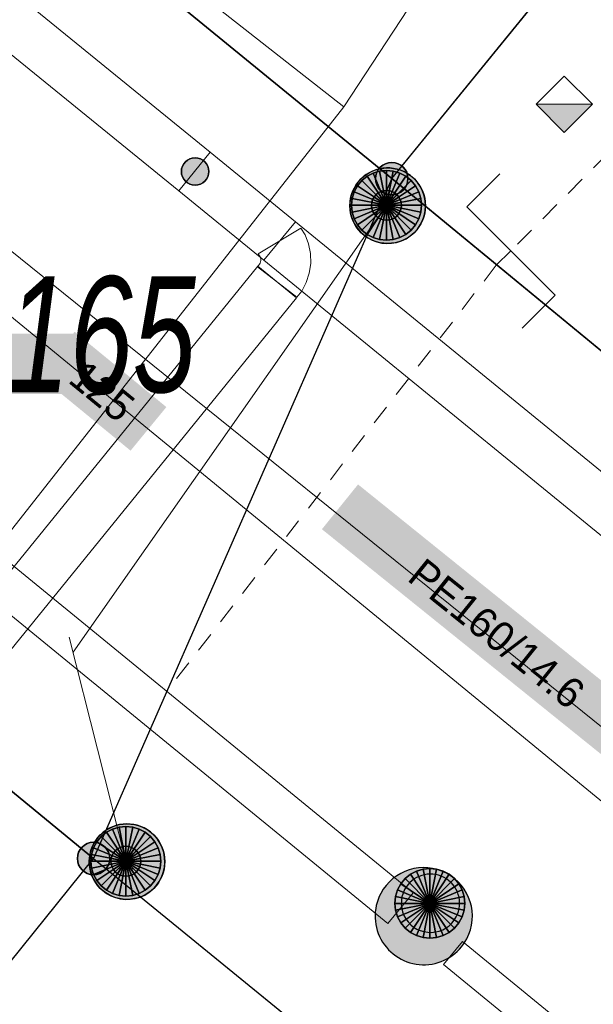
# Model space of a CAD drawing. Header units: metres. Extents: x 2695560 to 2696939, y 1260491 to 1262050.
# Tile 406 of 656: x 2696002.7 to 2696008.45, y 1260890.81 to 1260900.68. Entities that reach past the tile are written whole.
import ezdxf

# ---------------------------------------------------------------- set-up
doc = ezdxf.new("R2010")
doc.units = ezdxf.units.M
doc.linetypes.add('AUSGEZOGEN', pattern=[0])
doc.linetypes.add('VERDECKT2_S2', pattern=[0.36, 0.2, -0.16])
for name, color, linetype in [('XR$1$AV_Grenzpunkte', 7, 'AUSGEZOGEN'), ('XR$1$AV_Lagefixpunkt-Nr.', 7, 'AUSGEZOGEN'), ('XR$1$AV_Linien (BB)', 7, 'AUSGEZOGEN'), ('XR$1$AW_LK_Schachtdeckel', 24, 'AUSGEZOGEN'), ('XR$1$AW_LK_Zwischenpunkt', 24, 'AUSGEZOGEN'), ('XR$1$EW_LK_Knoten', 1, 'AUSGEZOGEN'), ('XR$1$Liegenschaftsgrenzen', 7, 'AUSGEZOGEN'), ('XR$1$PFAV', 255, 'AUSGEZOGEN'), ('XR$1$PFAW', 255, 'AUSGEZOGEN'), ('XR$1$RAEW', 8, 'AUSGEZOGEN')]:
    doc.layers.add(name, color=color, linetype=linetype)
for name, color, linetype, lineweight in [('XR$2$ABW-Linie-R-genau', 4, 'AUSGEZOGEN', 18), ('XR$2$ABW-Linie-R-ungenau', 4, 'VERDECKT2_S2', 18), ('XR$2$ABW-LinieFlaeche-R-genau', 4, 'AUSGEZOGEN', 18), ('XR$2$ABW-Punkt', 6, 'AUSGEZOGEN', 18), ('XR$2$ELE-LinieFlaeche-genau', 1, 'AUSGEZOGEN', 18), ('XR$2$GAS-Linie-genau', 12, 'AUSGEZOGEN', 18), ('XR$2$KOM-Linie-U-genau', 91, 'AUSGEZOGEN', 18), ('XR$2$WAS-Linie-genau', 5, 'AUSGEZOGEN', 18), ('XR$2$WEI-Text', 59, 'AUSGEZOGEN', 18)]:
    doc.layers.add(name, color=color, linetype=linetype, lineweight=lineweight)
doc.styles.add('ARIAL', font='arial.ttf')
doc.styles.add('TXT', font='txt')

# ---------------------------------------------------------------- blocks, each defined once
blk = doc.blocks.new('BAV15')
at = {"layer": 'XR$1$PFAV', "transparency": 33554687}
blk.add_hatch(color=7, dxfattribs=at).paths.add_polyline_path([(0.5, 0), (0.49, 0.101), (0.459, 0.197), (0.41, 0.286), (0.344, 0.362), (0.264, 0.424), (0.174, 0.469), (0.076, 0.494), (-0.025, 0.499), (-0.125, 0.484), (-0.22, 0.449), (-0.306, 0.395), (-0.379, 0.326), (-0.437, 0.243), (-0.477, 0.15), (-0.497, 0.051), (-0.497, -0.051), (-0.477, -0.15), (-0.437, -0.243), (-0.379, -0.326), (-0.306, -0.395), (-0.22, -0.449), (-0.125, -0.484), (-0.025, -0.499), (0.076, -0.494), (0.174, -0.469), (0.264, -0.424), (0.344, -0.362), (0.41, -0.286), (0.459, -0.197), (0.49, -0.101)])
at = {"color": 7, "transparency": 33554687}
for start, end in [(90, 270), (270, 90)]:
    blk.add_arc((0, 0), 0.5, start, end, dxfattribs=at)
at = {"layer": 'XR$1$PFAV', "transparency": 33554687}
blk.add_circle((0, 0), 0.5, dxfattribs=at)
blk = doc.blocks.new('BAW2093')
at = {"transparency": 33554687}
blk.add_lwpolyline([(-0.375, -0.5), (0, -0.5), (0, 0.5), (0.375, 0.5)], dxfattribs=at)
blk = doc.blocks.new('BAW2085')
at = {"layer": 'XR$1$PFAW', "transparency": 33554687}
h = blk.add_hatch(color=7, dxfattribs=at)
h.paths.add_polyline_path([(0.15, 0.501), (0.099, 0.498), (0.049, 0.491), (0, 0.478), (-0.047, 0.46), (-0.093, 0.438), (-0.136, 0.411), (-0.176, 0.38), (-0.212, 0.345), (-0.245, 0.307), (-0.274, 0.265), (-0.299, 0.221), (-0.319, 0.174), (-0.334, 0.126), (-0.344, 0.076), (-0.349, 0.026), (-0.349, -0.025), (-0.344, -0.075), (-0.334, -0.125), (-0.319, -0.173), (-0.299, -0.219), (-0.274, -0.264), (-0.245, -0.305), (-0.212, -0.344), (-0.176, -0.379), (-0.136, -0.41), (-0.093, -0.436), (-0.047, -0.459), (0, -0.476), (0.049, -0.489), (0.099, -0.497), (0.15, -0.499), (0.201, -0.497), (0.251, -0.489), (0.3, -0.476), (0.347, -0.459), (0.393, -0.436), (0.436, -0.41), (0.476, -0.379), (0.512, -0.344), (0.545, -0.305), (0.574, -0.264), (0.599, -0.219), (0.619, -0.173), (0.634, -0.125), (0.644, -0.075), (0.649, -0.025), (0.649, 0.026), (0.644, 0.076), (0.634, 0.126), (0.619, 0.174), (0.599, 0.221), (0.574, 0.265), (0.545, 0.307), (0.512, 0.345), (0.476, 0.38), (0.436, 0.411), (0.393, 0.438), (0.347, 0.46), (0.3, 0.478), (0.251, 0.491), (0.201, 0.498)])
h.paths.add_polyline_path([(0.03, -0.298), (0, -0.3), (-0.03, -0.298), (-0.06, -0.294), (-0.09, -0.286), (-0.118, -0.276), (-0.146, -0.262), (-0.171, -0.246), (-0.195, -0.228), (-0.217, -0.207), (-0.237, -0.184), (-0.255, -0.159), (-0.269, -0.132), (-0.281, -0.104), (-0.29, -0.075), (-0.297, -0.045), (-0.3, -0.015), (-0.3, 0.015), (-0.297, 0.045), (-0.29, 0.075), (-0.281, 0.104), (-0.269, 0.132), (-0.255, 0.159), (-0.237, 0.184), (-0.217, 0.207), (-0.195, 0.228), (-0.171, 0.246), (-0.146, 0.262), (-0.118, 0.276), (-0.09, 0.286), (-0.06, 0.294), (-0.03, 0.298), (0, 0.3), (0.03, 0.298), (0.06, 0.294), (0.09, 0.286), (0.118, 0.276), (0.146, 0.262), (0.171, 0.246), (0.195, 0.228), (0.217, 0.207), (0.237, 0.184), (0.255, 0.159), (0.269, 0.132), (0.281, 0.104), (0.29, 0.075), (0.297, 0.045), (0.3, 0.015), (0.3, -0.015), (0.297, -0.045), (0.29, -0.075), (0.281, -0.104), (0.269, -0.132), (0.255, -0.159), (0.237, -0.184), (0.217, -0.207), (0.195, -0.228), (0.171, -0.246), (0.146, -0.262), (0.118, -0.276), (0.09, -0.286), (0.06, -0.294)], flags=16)
blk.add_hatch(color=7, dxfattribs=at).paths.add_polyline_path([(0, 0.3), (-0.03, 0.298), (-0.06, 0.294), (-0.09, 0.286), (-0.118, 0.276), (-0.146, 0.262), (-0.171, 0.246), (-0.195, 0.228), (-0.217, 0.207), (-0.237, 0.184), (-0.255, 0.159), (-0.269, 0.132), (-0.281, 0.104), (-0.29, 0.075), (-0.297, 0.045), (-0.3, 0.015), (-0.3, -0.015), (-0.297, -0.045), (-0.29, -0.075), (-0.281, -0.104), (-0.269, -0.132), (-0.255, -0.159), (-0.237, -0.184), (-0.217, -0.207), (-0.195, -0.228), (-0.171, -0.246), (-0.146, -0.262), (-0.118, -0.276), (-0.09, -0.286), (-0.06, -0.294), (-0.03, -0.298), (0, -0.3), (0.03, -0.298), (0.06, -0.294), (0.09, -0.286), (0.118, -0.276), (0.146, -0.262), (0.171, -0.246), (0.195, -0.228), (0.217, -0.207), (0.237, -0.184), (0.255, -0.159), (0.269, -0.132), (0.281, -0.104), (0.29, -0.075), (0.297, -0.045), (0.3, -0.015), (0.3, 0.015), (0.297, 0.045), (0.29, 0.075), (0.281, 0.104), (0.269, 0.132), (0.255, 0.159), (0.237, 0.184), (0.217, 0.207), (0.195, 0.228), (0.171, 0.246), (0.146, 0.262), (0.118, 0.276), (0.09, 0.286), (0.06, 0.294), (0.03, 0.298)])
at = {"transparency": 33554687}
for centre, radius, start, end in [((0.15, 0.001), 0.5, 90, 270), ((0.15, 0.001), 0.5, 270, 90), ((0, 0), 0.3, 90, 270), ((0, 0), 0.3, 270, 90)]:
    blk.add_arc(centre, radius, start, end, dxfattribs=at)
blk = doc.blocks.new('BAW2088')
at = {"layer": 'XR$1$PFAW', "transparency": 33554687}
blk.add_hatch(color=253, dxfattribs=at).paths.add_polyline_path([(0.51, 0), (0.5, 0.101), (0.47, 0.197), (0.421, 0.286), (0.355, 0.362), (0.275, 0.424), (0.184, 0.469), (0.086, 0.494), (-0.015, 0.499), (-0.115, 0.484), (-0.21, 0.449), (-0.296, 0.395), (-0.369, 0.326), (-0.427, 0.243), (-0.467, 0.15), (-0.487, 0.051), (-0.487, -0.051), (-0.467, -0.15), (-0.427, -0.243), (-0.369, -0.326), (-0.296, -0.395), (-0.21, -0.449), (-0.115, -0.484), (-0.015, -0.499), (0.086, -0.494), (0.184, -0.469), (0.275, -0.424), (0.355, -0.362), (0.421, -0.286), (0.47, -0.197), (0.5, -0.101)])
at = {"transparency": 33554687}
for start, end in [(91.1948, 268.8052), (268.8052, 91.1948)]:
    blk.add_arc((0.01, 0), 0.5, start, end, dxfattribs=at)
at = {"layer": 'XR$1$PFAW', "transparency": 33554687}
blk.add_circle((0.01, 0), 0.5, dxfattribs=at)
blk = doc.blocks.new('BEW957')
at = {"layer": 'XR$1$RAEW', "transparency": 33554687}
blk.add_hatch(color=1, dxfattribs=at).paths.add_polyline_path([(-0.5, 0), (-0.497, -0.051), (-0.49, -0.101), (-0.477, -0.15), (-0.459, -0.197), (-0.437, -0.243), (-0.41, -0.286), (-0.379, -0.326), (-0.344, -0.362), (-0.306, -0.395), (-0.264, -0.424), (-0.22, -0.449), (-0.174, -0.469), (-0.125, -0.484), (-0.076, -0.494), (-0.025, -0.499), (0.025, -0.499), (0.076, -0.494), (0.125, -0.484), (0.174, -0.469), (0.22, -0.449), (0.264, -0.424), (0.306, -0.395), (0.344, -0.362), (0.379, -0.326), (0.41, -0.286), (0.437, -0.243), (0.459, -0.197), (0.477, -0.15), (0.49, -0.101), (0.497, -0.051), (0.5, 0), (0.497, 0.051), (0.49, 0.101), (0.477, 0.15), (0.459, 0.197), (0.437, 0.243), (0.41, 0.286), (0.379, 0.326), (0.344, 0.362), (0.306, 0.395), (0.264, 0.424), (0.22, 0.449), (0.174, 0.469), (0.125, 0.484), (0.076, 0.494), (0.025, 0.499), (-0.025, 0.499), (-0.076, 0.494), (-0.125, 0.484), (-0.174, 0.469), (-0.22, 0.449), (-0.264, 0.424), (-0.306, 0.395), (-0.344, 0.362), (-0.379, 0.326), (-0.41, 0.286), (-0.437, 0.243), (-0.459, 0.197), (-0.477, 0.15), (-0.49, 0.101), (-0.497, 0.051)])
at = {"color": 1, "transparency": 33554687}
for start, end in [(90, 180), (0, 90), (180, 270), (270, 0)]:
    blk.add_arc((0, 0), 0.5, start, end, dxfattribs=at)
at = {"layer": 'XR$1$RAEW', "color": 1, "transparency": 33554687}
blk.add_circle((0, 0), 0.5, dxfattribs=at)
blk = doc.blocks.new('ABW-KONTROLLSCHACHT')
at = {"layer": 'XR$2$ABW-Punkt', "linetype": 'AUSGEZOGEN', "lineweight": 25, "transparency": 33554687}
for points in [[(-133.9, 323.4, 2500), (0, 0, 2500), (-194.4, 291, 2500)], [(-133.9, 323.4), (0, 0), (-194.4, 291)], [(-133.9, 323.4, 2500), (-133.9, 323.4), (-194.4, 291), (-194.4, 291, 2500)], [(-68.3, 343.3, 2500), (0, 0, 2500), (-133.9, 323.4, 2500)], [(-68.3, 343.3), (0, 0), (-133.9, 323.4)], [(-68.3, 343.3, 2500), (-68.3, 343.3), (-133.9, 323.4), (-133.9, 323.4, 2500)], [(0, 350, 2500), (0, 0, 2500), (-68.3, 343.3, 2500)], [(0, 350), (0, 0), (-68.3, 343.3)], [(0, 350, 2500), (0, 350), (-68.3, 343.3), (-68.3, 343.3, 2500)], [(68.3, 343.3, 2500), (0, 0, 2500), (0, 350, 2500)], [(68.3, 343.3), (0, 0), (0, 350)], [(68.3, 343.3, 2500), (68.3, 343.3), (0, 350), (0, 350, 2500)], [(133.9, 323.4, 2500), (0, 0, 2500), (68.3, 343.3, 2500)], [(133.9, 323.4), (0, 0), (68.3, 343.3)], [(194.4, 291, 2500), (0, 0, 2500), (133.9, 323.4, 2500)], [(194.4, 291), (0, 0), (133.9, 323.4)], [(133.9, 323.4, 2500), (133.9, 323.4), (68.3, 343.3), (68.3, 343.3, 2500)], [(194.4, 291, 2500), (194.4, 291), (133.9, 323.4), (133.9, 323.4, 2500)], [(-247.5, 247.5, 2500), (0, 0, 2500), (-291, 194.4, 2500)], [(-247.5, 247.5), (0, 0), (-291, 194.4)], [(-247.5, 247.5, 2500), (-247.5, 247.5), (-291, 194.4), (-291, 194.4, 2500)], [(-194.4, 291, 2500), (0, 0, 2500), (-247.5, 247.5, 2500)], [(-194.4, 291), (0, 0), (-247.5, 247.5)], [(-194.4, 291, 2500), (-194.4, 291), (-247.5, 247.5), (-247.5, 247.5, 2500)], [(247.5, 247.5, 2500), (0, 0, 2500), (194.4, 291, 2500)], [(247.5, 247.5), (0, 0), (194.4, 291)], [(291, 194.4, 2500), (0, 0, 2500), (247.5, 247.5, 2500)], [(291, 194.4), (0, 0), (247.5, 247.5)], [(247.5, 247.5, 2500), (247.5, 247.5), (194.4, 291), (194.4, 291, 2500)], [(291, 194.4, 2500), (291, 194.4), (247.5, 247.5), (247.5, 247.5, 2500)], [(-323.4, 133.9, 2500), (0, 0, 2500), (-343.3, 68.3, 2500)], [(-323.4, 133.9), (0, 0), (-343.3, 68.3)], [(-323.4, 133.9, 2500), (-323.4, 133.9), (-343.3, 68.3), (-343.3, 68.3, 2500)], [(-291, 194.4, 2500), (0, 0, 2500), (-323.4, 133.9, 2500)], [(-291, 194.4), (0, 0), (-323.4, 133.9)], [(-291, 194.4, 2500), (-291, 194.4), (-323.4, 133.9), (-323.4, 133.9, 2500)], [(323.4, 133.9, 2500), (0, 0, 2500), (291, 194.4, 2500)], [(323.4, 133.9), (0, 0), (291, 194.4)], [(343.3, 68.3, 2500), (0, 0, 2500), (323.4, 133.9, 2500)], [(343.3, 68.3), (0, 0), (323.4, 133.9)], [(323.4, 133.9, 2500), (323.4, 133.9), (291, 194.4), (291, 194.4, 2500)], [(343.3, 68.3, 2500), (343.3, 68.3), (323.4, 133.9), (323.4, 133.9, 2500)], [(-343.3, 68.3, 2500), (0, 0, 2500), (-350, 0, 2500)], [(-343.3, 68.3), (0, 0), (-350, 0)], [(-343.3, 68.3, 2500), (-343.3, 68.3), (-350, 0), (-350, 0, 2500)], [(-350, 0, 2500), (0, 0, 2500), (-343.3, -68.3, 2500)], [(-350, 0), (0, 0), (-343.3, -68.3)], [(-343.3, -68.3, 2500), (0, 0, 2500), (-323.4, -133.9, 2500)], [(-343.3, -68.3), (0, 0), (-323.4, -133.9)], [(-323.4, -133.9, 2500), (0, 0, 2500), (-291, -194.4, 2500)], [(-323.4, -133.9), (0, 0), (-291, -194.4)], [(-291, -194.4, 2500), (0, 0, 2500), (-247.5, -247.5, 2500)], [(-291, -194.4), (0, 0), (-247.5, -247.5)], [(-247.5, -247.5, 2500), (0, 0, 2500), (-194.4, -291, 2500)], [(-247.5, -247.5), (0, 0), (-194.4, -291)], [(-194.4, -291, 2500), (0, 0, 2500), (-133.9, -323.4, 2500)], [(-194.4, -291), (0, 0), (-133.9, -323.4)], [(-133.9, -323.4, 2500), (0, 0, 2500), (-68.3, -343.3, 2500)], [(-133.9, -323.4), (0, 0), (-68.3, -343.3)], [(-68.3, -343.3, 2500), (0, 0, 2500), (0, -350, 2500)], [(-68.3, -343.3), (0, 0), (0, -350)], [(350, 0, 2500), (0, 0, 2500), (343.3, 68.3, 2500)], [(350, 0), (0, 0), (343.3, 68.3)], [(0, -350, 2500), (0, 0, 2500), (68.3, -343.3, 2500)], [(68.3, -343.3, 2500), (0, 0, 2500), (133.9, -323.4, 2500)], [(133.9, -323.4, 2500), (0, 0, 2500), (194.4, -291, 2500)], [(194.4, -291, 2500), (0, 0, 2500), (247.5, -247.5, 2500)], [(247.5, -247.5, 2500), (0, 0, 2500), (291, -194.4, 2500)], [(291, -194.4, 2500), (0, 0, 2500), (323.4, -133.9, 2500)], [(323.4, -133.9, 2500), (0, 0, 2500), (343.3, -68.3, 2500)], [(343.3, -68.3, 2500), (0, 0, 2500), (350, 0, 2500)], [(0, -350), (0, 0), (68.3, -343.3)], [(68.3, -343.3), (0, 0), (133.9, -323.4)], [(133.9, -323.4), (0, 0), (194.4, -291)], [(194.4, -291), (0, 0), (247.5, -247.5)], [(247.5, -247.5), (0, 0), (291, -194.4)], [(291, -194.4), (0, 0), (323.4, -133.9)], [(323.4, -133.9), (0, 0), (343.3, -68.3)], [(343.3, -68.3), (0, 0), (350, 0)], [(350, 0, 2500), (350, 0), (343.3, 68.3), (343.3, 68.3, 2500)], [(-350, 0, 2500), (-350, 0), (-343.3, -68.3), (-343.3, -68.3, 2500)], [(-343.3, -68.3, 2500), (-343.3, -68.3), (-323.4, -133.9), (-323.4, -133.9, 2500)], [(323.4, -133.9, 2500), (323.4, -133.9), (343.3, -68.3), (343.3, -68.3, 2500)], [(343.3, -68.3, 2500), (343.3, -68.3), (350, 0), (350, 0, 2500)], [(-323.4, -133.9, 2500), (-323.4, -133.9), (-291, -194.4), (-291, -194.4, 2500)], [(-291, -194.4, 2500), (-291, -194.4), (-247.5, -247.5), (-247.5, -247.5, 2500)], [(247.5, -247.5, 2500), (247.5, -247.5), (291, -194.4), (291, -194.4, 2500)], [(291, -194.4, 2500), (291, -194.4), (323.4, -133.9), (323.4, -133.9, 2500)], [(-247.5, -247.5, 2500), (-247.5, -247.5), (-194.4, -291), (-194.4, -291, 2500)], [(-194.4, -291, 2500), (-194.4, -291), (-133.9, -323.4), (-133.9, -323.4, 2500)], [(133.9, -323.4, 2500), (133.9, -323.4), (194.4, -291), (194.4, -291, 2500)], [(194.4, -291, 2500), (194.4, -291), (247.5, -247.5), (247.5, -247.5, 2500)], [(-133.9, -323.4, 2500), (-133.9, -323.4), (-68.3, -343.3), (-68.3, -343.3, 2500)], [(-68.3, -343.3, 2500), (-68.3, -343.3), (0, -350), (0, -350, 2500)], [(0, -350, 2500), (0, -350), (68.3, -343.3), (68.3, -343.3, 2500)], [(68.3, -343.3, 2500), (68.3, -343.3), (133.9, -323.4), (133.9, -323.4, 2500)]]:
    blk.add_3dface(points, dxfattribs=at)
blk = doc.blocks.new('ABW-SCHLAMMSAMMLER_RUND')
at = {"layer": 'XR$2$ABW-Punkt', "linetype": 'AUSGEZOGEN', "lineweight": 13, "transparency": 33554687}
for p, q in [((-69.9, 75, 2500), (69.9, 75, 2500)), ((-69.9, -75, 2500), (69.9, -75, 2500))]:
    blk.add_line(p, q, dxfattribs=at)
blk.add_polyline3d([(90, 0, 2500), (0, 0, 2500), (-90, 0, 2500)], dxfattribs=at)
at = {"layer": 'XR$2$ABW-Punkt', "linetype": 'AUSGEZOGEN', "lineweight": 25, "transparency": 33554687}
for points in [[(-106.1, 106.1, 2500), (0, 0, 2500), (-124.7, 83.3, 2500)], [(-106.1, 106.1), (0, 0), (-124.7, 83.3)], [(-106.1, 106.1, 2500), (-106.1, 106.1), (-124.7, 83.3), (-124.7, 83.3, 2500)], [(-83.3, 124.7, 2500), (0, 0, 2500), (-106.1, 106.1, 2500)], [(-83.3, 124.7), (0, 0), (-106.1, 106.1)], [(-83.3, 124.7, 2500), (-83.3, 124.7), (-106.1, 106.1), (-106.1, 106.1, 2500)], [(-57.4, 138.6, 2500), (0, 0, 2500), (-83.3, 124.7, 2500)], [(-57.4, 138.6), (0, 0), (-83.3, 124.7)], [(-57.4, 138.6, 2500), (-57.4, 138.6), (-83.3, 124.7), (-83.3, 124.7, 2500)], [(-29.3, 147.1, 2500), (0, 0, 2500), (-57.4, 138.6, 2500)], [(-29.3, 147.1), (0, 0), (-57.4, 138.6)], [(-29.3, 147.1, 2500), (-29.3, 147.1), (-57.4, 138.6), (-57.4, 138.6, 2500)], [(0, 150, 2500), (0, 0, 2500), (-29.3, 147.1, 2500)], [(0, 150), (0, 0), (-29.3, 147.1)], [(0, 150, 2500), (0, 150), (-29.3, 147.1), (-29.3, 147.1, 2500)], [(29.3, 147.1, 2500), (0, 0, 2500), (0, 150, 2500)], [(29.3, 147.1), (0, 0), (0, 150)], [(29.3, 147.1, 2500), (29.3, 147.1), (0, 150), (0, 150, 2500)], [(57.4, 138.6, 2500), (0, 0, 2500), (29.3, 147.1, 2500)], [(57.4, 138.6), (0, 0), (29.3, 147.1)], [(83.3, 124.7, 2500), (0, 0, 2500), (57.4, 138.6, 2500)], [(83.3, 124.7), (0, 0), (57.4, 138.6)], [(106.1, 106.1, 2500), (0, 0, 2500), (83.3, 124.7, 2500)], [(106.1, 106.1), (0, 0), (83.3, 124.7)], [(124.7, 83.3, 2500), (0, 0, 2500), (106.1, 106.1, 2500)], [(124.7, 83.3), (0, 0), (106.1, 106.1)], [(57.4, 138.6, 2500), (57.4, 138.6), (29.3, 147.1), (29.3, 147.1, 2500)], [(83.3, 124.7, 2500), (83.3, 124.7), (57.4, 138.6), (57.4, 138.6, 2500)], [(106.1, 106.1, 2500), (106.1, 106.1), (83.3, 124.7), (83.3, 124.7, 2500)], [(124.7, 83.3, 2500), (124.7, 83.3), (106.1, 106.1), (106.1, 106.1, 2500)], [(-147.1, 29.3, 2500), (0, 0, 2500), (-150, 0, 2500)], [(-147.1, 29.3), (0, 0), (-150, 0)], [(-147.1, 29.3, 2500), (-147.1, 29.3), (-150, 0), (-150, 0, 2500)], [(-150, 0, 2500), (0, 0, 2500), (-147.1, -29.3, 2500)], [(-150, 0), (0, 0), (-147.1, -29.3)], [(-138.6, 57.4, 2500), (0, 0, 2500), (-147.1, 29.3, 2500)], [(-138.6, 57.4), (0, 0), (-147.1, 29.3)], [(-138.6, 57.4, 2500), (-138.6, 57.4), (-147.1, 29.3), (-147.1, 29.3, 2500)], [(-147.1, -29.3, 2500), (0, 0, 2500), (-138.6, -57.4, 2500)], [(-147.1, -29.3), (0, 0), (-138.6, -57.4)], [(-124.7, 83.3, 2500), (0, 0, 2500), (-138.6, 57.4, 2500)], [(-124.7, 83.3), (0, 0), (-138.6, 57.4)], [(-124.7, 83.3, 2500), (-124.7, 83.3), (-138.6, 57.4), (-138.6, 57.4, 2500)], [(-138.6, -57.4, 2500), (0, 0, 2500), (-124.7, -83.3, 2500)], [(-138.6, -57.4), (0, 0), (-124.7, -83.3)], [(-124.7, -83.3, 2500), (0, 0, 2500), (-106.1, -106.1, 2500)], [(-124.7, -83.3), (0, 0), (-106.1, -106.1)], [(-106.1, -106.1, 2500), (0, 0, 2500), (-83.3, -124.7, 2500)], [(-106.1, -106.1), (0, 0), (-83.3, -124.7)], [(-83.3, -124.7, 2500), (0, 0, 2500), (-57.4, -138.6, 2500)], [(-83.3, -124.7), (0, 0), (-57.4, -138.6)], [(-57.4, -138.6, 2500), (0, 0, 2500), (-29.3, -147.1, 2500)], [(-57.4, -138.6), (0, 0), (-29.3, -147.1)], [(-29.3, -147.1, 2500), (0, 0, 2500), (0, -150, 2500)], [(-29.3, -147.1), (0, 0), (0, -150)], [(138.6, 57.4, 2500), (0, 0, 2500), (124.7, 83.3, 2500)], [(138.6, 57.4), (0, 0), (124.7, 83.3)], [(147.1, 29.3, 2500), (0, 0, 2500), (138.6, 57.4, 2500)], [(147.1, 29.3), (0, 0), (138.6, 57.4)], [(150, 0, 2500), (0, 0, 2500), (147.1, 29.3, 2500)], [(150, 0), (0, 0), (147.1, 29.3)], [(0, -150, 2500), (0, 0, 2500), (29.3, -147.1, 2500)], [(29.3, -147.1, 2500), (0, 0, 2500), (57.4, -138.6, 2500)], [(57.4, -138.6, 2500), (0, 0, 2500), (83.3, -124.7, 2500)], [(83.3, -124.7, 2500), (0, 0, 2500), (106.1, -106.1, 2500)], [(106.1, -106.1, 2500), (0, 0, 2500), (124.7, -83.3, 2500)], [(124.7, -83.3, 2500), (0, 0, 2500), (138.6, -57.4, 2500)], [(138.6, -57.4, 2500), (0, 0, 2500), (147.1, -29.3, 2500)], [(147.1, -29.3, 2500), (0, 0, 2500), (150, 0, 2500)], [(0, -150), (0, 0), (29.3, -147.1)], [(29.3, -147.1), (0, 0), (57.4, -138.6)], [(57.4, -138.6), (0, 0), (83.3, -124.7)], [(83.3, -124.7), (0, 0), (106.1, -106.1)], [(106.1, -106.1), (0, 0), (124.7, -83.3)], [(124.7, -83.3), (0, 0), (138.6, -57.4)], [(138.6, -57.4), (0, 0), (147.1, -29.3)], [(147.1, -29.3), (0, 0), (150, 0)], [(138.6, 57.4, 2500), (138.6, 57.4), (124.7, 83.3), (124.7, 83.3, 2500)], [(147.1, 29.3, 2500), (147.1, 29.3), (138.6, 57.4), (138.6, 57.4, 2500)], [(150, 0, 2500), (150, 0), (147.1, 29.3), (147.1, 29.3, 2500)], [(-150, 0, 2500), (-150, 0), (-147.1, -29.3), (-147.1, -29.3, 2500)], [(-147.1, -29.3, 2500), (-147.1, -29.3), (-138.6, -57.4), (-138.6, -57.4, 2500)], [(-138.6, -57.4, 2500), (-138.6, -57.4), (-124.7, -83.3), (-124.7, -83.3, 2500)], [(-124.7, -83.3, 2500), (-124.7, -83.3), (-106.1, -106.1), (-106.1, -106.1, 2500)], [(106.1, -106.1, 2500), (106.1, -106.1), (124.7, -83.3), (124.7, -83.3, 2500)], [(124.7, -83.3, 2500), (124.7, -83.3), (138.6, -57.4), (138.6, -57.4, 2500)], [(138.6, -57.4, 2500), (138.6, -57.4), (147.1, -29.3), (147.1, -29.3, 2500)], [(147.1, -29.3, 2500), (147.1, -29.3), (150, 0), (150, 0, 2500)], [(-106.1, -106.1, 2500), (-106.1, -106.1), (-83.3, -124.7), (-83.3, -124.7, 2500)], [(-83.3, -124.7, 2500), (-83.3, -124.7), (-57.4, -138.6), (-57.4, -138.6, 2500)], [(-57.4, -138.6, 2500), (-57.4, -138.6), (-29.3, -147.1), (-29.3, -147.1, 2500)], [(-29.3, -147.1, 2500), (-29.3, -147.1), (0, -150), (0, -150, 2500)], [(0, -150, 2500), (0, -150), (29.3, -147.1), (29.3, -147.1, 2500)], [(29.3, -147.1, 2500), (29.3, -147.1), (57.4, -138.6), (57.4, -138.6, 2500)], [(57.4, -138.6, 2500), (57.4, -138.6), (83.3, -124.7), (83.3, -124.7, 2500)], [(83.3, -124.7, 2500), (83.3, -124.7), (106.1, -106.1), (106.1, -106.1, 2500)]]:
    blk.add_3dface(points, dxfattribs=at)
blk = doc.blocks.new('ABW-DECKEL')
at = {"layer": 'XR$2$ABW-Punkt', "linetype": 'AUSGEZOGEN', "lineweight": 25, "transparency": 33554687}
for points in [[(-133.9, 323.4, 2500), (0, 0, 2500), (-194.4, 291, 2500)], [(-133.9, 323.4), (0, 0), (-194.4, 291)], [(-133.9, 323.4, 2500), (-133.9, 323.4), (-194.4, 291), (-194.4, 291, 2500)], [(-68.3, 343.3, 2500), (0, 0, 2500), (-133.9, 323.4, 2500)], [(-68.3, 343.3), (0, 0), (-133.9, 323.4)], [(-68.3, 343.3, 2500), (-68.3, 343.3), (-133.9, 323.4), (-133.9, 323.4, 2500)], [(0, 350, 2500), (0, 0, 2500), (-68.3, 343.3, 2500)], [(0, 350), (0, 0), (-68.3, 343.3)], [(0, 350, 2500), (0, 350), (-68.3, 343.3), (-68.3, 343.3, 2500)], [(68.3, 343.3, 2500), (0, 0, 2500), (0, 350, 2500)], [(68.3, 343.3), (0, 0), (0, 350)], [(68.3, 343.3, 2500), (68.3, 343.3), (0, 350), (0, 350, 2500)], [(133.9, 323.4, 2500), (0, 0, 2500), (68.3, 343.3, 2500)], [(133.9, 323.4), (0, 0), (68.3, 343.3)], [(194.4, 291, 2500), (0, 0, 2500), (133.9, 323.4, 2500)], [(194.4, 291), (0, 0), (133.9, 323.4)], [(133.9, 323.4, 2500), (133.9, 323.4), (68.3, 343.3), (68.3, 343.3, 2500)], [(194.4, 291, 2500), (194.4, 291), (133.9, 323.4), (133.9, 323.4, 2500)], [(-247.5, 247.5, 2500), (0, 0, 2500), (-291, 194.4, 2500)], [(-247.5, 247.5), (0, 0), (-291, 194.4)], [(-247.5, 247.5, 2500), (-247.5, 247.5), (-291, 194.4), (-291, 194.4, 2500)], [(-194.4, 291, 2500), (0, 0, 2500), (-247.5, 247.5, 2500)], [(-194.4, 291), (0, 0), (-247.5, 247.5)], [(-194.4, 291, 2500), (-194.4, 291), (-247.5, 247.5), (-247.5, 247.5, 2500)], [(247.5, 247.5, 2500), (0, 0, 2500), (194.4, 291, 2500)], [(247.5, 247.5), (0, 0), (194.4, 291)], [(291, 194.4, 2500), (0, 0, 2500), (247.5, 247.5, 2500)], [(291, 194.4), (0, 0), (247.5, 247.5)], [(247.5, 247.5, 2500), (247.5, 247.5), (194.4, 291), (194.4, 291, 2500)], [(291, 194.4, 2500), (291, 194.4), (247.5, 247.5), (247.5, 247.5, 2500)], [(-323.4, 133.9, 2500), (0, 0, 2500), (-343.3, 68.3, 2500)], [(-323.4, 133.9), (0, 0), (-343.3, 68.3)], [(-323.4, 133.9, 2500), (-323.4, 133.9), (-343.3, 68.3), (-343.3, 68.3, 2500)], [(-291, 194.4, 2500), (0, 0, 2500), (-323.4, 133.9, 2500)], [(-291, 194.4), (0, 0), (-323.4, 133.9)], [(-291, 194.4, 2500), (-291, 194.4), (-323.4, 133.9), (-323.4, 133.9, 2500)], [(323.4, 133.9, 2500), (0, 0, 2500), (291, 194.4, 2500)], [(323.4, 133.9), (0, 0), (291, 194.4)], [(343.3, 68.3, 2500), (0, 0, 2500), (323.4, 133.9, 2500)], [(343.3, 68.3), (0, 0), (323.4, 133.9)], [(323.4, 133.9, 2500), (323.4, 133.9), (291, 194.4), (291, 194.4, 2500)], [(343.3, 68.3, 2500), (343.3, 68.3), (323.4, 133.9), (323.4, 133.9, 2500)], [(-343.3, 68.3, 2500), (0, 0, 2500), (-350, 0, 2500)], [(-343.3, 68.3), (0, 0), (-350, 0)], [(-343.3, 68.3, 2500), (-343.3, 68.3), (-350, 0), (-350, 0, 2500)], [(-350, 0, 2500), (0, 0, 2500), (-343.3, -68.3, 2500)], [(-350, 0), (0, 0), (-343.3, -68.3)], [(-343.3, -68.3, 2500), (0, 0, 2500), (-323.4, -133.9, 2500)], [(-343.3, -68.3), (0, 0), (-323.4, -133.9)], [(-323.4, -133.9, 2500), (0, 0, 2500), (-291, -194.4, 2500)], [(-323.4, -133.9), (0, 0), (-291, -194.4)], [(-291, -194.4, 2500), (0, 0, 2500), (-247.5, -247.5, 2500)], [(-291, -194.4), (0, 0), (-247.5, -247.5)], [(-247.5, -247.5, 2500), (0, 0, 2500), (-194.4, -291, 2500)], [(-247.5, -247.5), (0, 0), (-194.4, -291)], [(-194.4, -291, 2500), (0, 0, 2500), (-133.9, -323.4, 2500)], [(-194.4, -291), (0, 0), (-133.9, -323.4)], [(-133.9, -323.4, 2500), (0, 0, 2500), (-68.3, -343.3, 2500)], [(-133.9, -323.4), (0, 0), (-68.3, -343.3)], [(-68.3, -343.3, 2500), (0, 0, 2500), (0, -350, 2500)], [(-68.3, -343.3), (0, 0), (0, -350)], [(350, 0, 2500), (0, 0, 2500), (343.3, 68.3, 2500)], [(350, 0), (0, 0), (343.3, 68.3)], [(0, -350, 2500), (0, 0, 2500), (68.3, -343.3, 2500)], [(68.3, -343.3, 2500), (0, 0, 2500), (133.9, -323.4, 2500)], [(133.9, -323.4, 2500), (0, 0, 2500), (194.4, -291, 2500)], [(194.4, -291, 2500), (0, 0, 2500), (247.5, -247.5, 2500)], [(247.5, -247.5, 2500), (0, 0, 2500), (291, -194.4, 2500)], [(291, -194.4, 2500), (0, 0, 2500), (323.4, -133.9, 2500)], [(323.4, -133.9, 2500), (0, 0, 2500), (343.3, -68.3, 2500)], [(343.3, -68.3, 2500), (0, 0, 2500), (350, 0, 2500)], [(0, -350), (0, 0), (68.3, -343.3)], [(68.3, -343.3), (0, 0), (133.9, -323.4)], [(133.9, -323.4), (0, 0), (194.4, -291)], [(194.4, -291), (0, 0), (247.5, -247.5)], [(247.5, -247.5), (0, 0), (291, -194.4)], [(291, -194.4), (0, 0), (323.4, -133.9)], [(323.4, -133.9), (0, 0), (343.3, -68.3)], [(343.3, -68.3), (0, 0), (350, 0)], [(350, 0, 2500), (350, 0), (343.3, 68.3), (343.3, 68.3, 2500)], [(-350, 0, 2500), (-350, 0), (-343.3, -68.3), (-343.3, -68.3, 2500)], [(-343.3, -68.3, 2500), (-343.3, -68.3), (-323.4, -133.9), (-323.4, -133.9, 2500)], [(323.4, -133.9, 2500), (323.4, -133.9), (343.3, -68.3), (343.3, -68.3, 2500)], [(343.3, -68.3, 2500), (343.3, -68.3), (350, 0), (350, 0, 2500)], [(-323.4, -133.9, 2500), (-323.4, -133.9), (-291, -194.4), (-291, -194.4, 2500)], [(-291, -194.4, 2500), (-291, -194.4), (-247.5, -247.5), (-247.5, -247.5, 2500)], [(247.5, -247.5, 2500), (247.5, -247.5), (291, -194.4), (291, -194.4, 2500)], [(291, -194.4, 2500), (291, -194.4), (323.4, -133.9), (323.4, -133.9, 2500)], [(-247.5, -247.5, 2500), (-247.5, -247.5), (-194.4, -291), (-194.4, -291, 2500)], [(-194.4, -291, 2500), (-194.4, -291), (-133.9, -323.4), (-133.9, -323.4, 2500)], [(133.9, -323.4, 2500), (133.9, -323.4), (194.4, -291), (194.4, -291, 2500)], [(194.4, -291, 2500), (194.4, -291), (247.5, -247.5), (247.5, -247.5, 2500)], [(-133.9, -323.4, 2500), (-133.9, -323.4), (-68.3, -343.3), (-68.3, -343.3, 2500)], [(-68.3, -343.3, 2500), (-68.3, -343.3), (0, -350), (0, -350, 2500)], [(0, -350, 2500), (0, -350), (68.3, -343.3), (68.3, -343.3, 2500)], [(68.3, -343.3, 2500), (68.3, -343.3), (133.9, -323.4), (133.9, -323.4, 2500)]]:
    blk.add_3dface(points, dxfattribs=at)
blk = doc.blocks.new('ABW-VERSICKERUNGSANLAGE')
at = {"layer": 'XR$2$ABW-Punkt', "linetype": 'AUSGEZOGEN', "transparency": 33554687}
blk.add_hatch(color=4, dxfattribs=at).paths.add_polyline_path([(0, -282.8), (282.8, 0), (-282.8, 0)])
at = {"layer": 'XR$2$ABW-Punkt', "color": 4, "linetype": 'AUSGEZOGEN', "lineweight": 25, "transparency": 33554687}
blk.add_polyline3d([(282.8, 0, 2500), (0, 282.8, 2500), (-282.8, 0, 2500)], dxfattribs=at)
at = {"layer": 'XR$2$ABW-Punkt', "color": 4, "linetype": 'AUSGEZOGEN', "lineweight": 13, "transparency": 33554687}
blk.add_3dface([(-282.8, 0, 2500), (0, 0, 2500), (282.8, 0, 2500), (0, -282.8, 2500)], dxfattribs=at)

msp = doc.modelspace()

# ---------------------------------------------------------------- hatches: boundary and pattern name
at = {"transparency": 33554687}
for points in [[(2695999.409, 1260897.5338), (2695999.409, 1260896.931), (2696003.2428, 1260896.931), (2696003.2428, 1260897.5338)], [(2696003.2507, 1260897.5534), (2696002.8916, 1260897.1159), (2696003.8112, 1260896.361), (2696004.1703, 1260896.7984)], [(2696006.0921, 1260896.0223), (2696005.7297, 1260895.5729), (2696008.8839, 1260893.0297), (2696009.2463, 1260893.4791)]]:
    msp.add_hatch(color=7, dxfattribs=at).paths.add_polyline_path(points)

# ---------------------------------------------------------------- linework, layer by layer
at = {"layer": 'XR$1$AV_Linien (BB)', "color": 7, "linetype": 'AUSGEZOGEN', "transparency": 33554687}
for p, q in [((2695987.535, 1260905.309), (2696003.44, 1260892.27)), ((2696006.43, 1260899.09), (2696003.99, 1260901.088))]:
    msp.add_line(p, q, dxfattribs=at)
for points in [[(2696006.43, 1260899.09), (2696015.097, 1260909.74), (2696017.64, 1260907.653)], [(2696015.744, 1260891.426), (2696015.14, 1260891.92), (2696006.43, 1260899.09)], [(2696003.44, 1260892.27), (2696013.11, 1260884.38), (2696019.277, 1260879.311)]]:
    msp.add_lwpolyline(points, dxfattribs=at)
at = {"layer": 'XR$1$Liegenschaftsgrenzen', "color": 7, "linetype": 'AUSGEZOGEN', "transparency": 33554687}
for p, q in [((2696006.43, 1260899.09), (2696023.91, 1260920.57)), ((2696003.44, 1260892.27), (2695984.13, 1260908.1)), ((2696003.98, 1260901.096), (2696006.43, 1260899.09)), ((2696006.43, 1260899.09), (2696003.44, 1260892.27)), ((2696006.43, 1260899.09), (2696015.14, 1260891.92)), ((2695980.8, 1260864.19), (2696003.44, 1260892.27)), ((2696003.44, 1260892.27), (2696013.11, 1260884.38))]:
    msp.add_line(p, q, dxfattribs=at)
at = {"layer": 'XR$2$ABW-Linie-R-genau', "linetype": 'AUSGEZOGEN', "transparency": 33554687}
for p, q in [((2696006.377, 1260898.822), (2696003.237, 1260894.338)), ((2696003.764, 1260892.242), (2696003.196, 1260894.491))]:
    msp.add_line(p, q, dxfattribs=at)
at = {"layer": 'XR$2$ABW-Linie-R-ungenau', "linetype": 'VERDECKT2_S2', "transparency": 33554687}
msp.add_line((2696019.021, 1260909.785), (2696007.62, 1260898.363), dxfattribs=at)
msp.add_lwpolyline([(2696007.62, 1260898.363), (2696007.478, 1260898.221), (2696004.175, 1260893.948)], dxfattribs=at)
at = {"layer": 'XR$2$ABW-LinieFlaeche-R-genau', "linetype": 'AUSGEZOGEN', "transparency": 33554687}
for points in [[(2696006.3924, 1260891.6172), (2695948.3584, 1260939.1002), (2695948.6116, 1260939.4098), (2696006.6456, 1260891.9268), (2696006.3924, 1260891.6172)], [(2696065.0429, 1260843.584), (2696006.9499, 1260891.205), (2696007.1401, 1260891.437), (2696065.2331, 1260843.816), (2696065.0429, 1260843.584)]]:
    msp.add_lwpolyline(points, close=True, dxfattribs=at)
at = {"layer": 'XR$2$ELE-LinieFlaeche-genau', "linetype": 'AUSGEZOGEN', "transparency": 33554687}
for points in [[(2696004.2942, 1260898.9671), (2695997.4472, 1260904.5381), (2695997.7628, 1260904.9259), (2696004.6098, 1260899.3549), (2696004.2942, 1260898.9671)], [(2696005.1479, 1260898.2703), (2696004.2939, 1260898.9673), (2696004.6101, 1260899.3547), (2696005.4641, 1260898.6577), (2696005.1479, 1260898.2703)], [(2696010.5008, 1260893.8974), (2696005.1478, 1260898.2704), (2696005.4642, 1260898.6576), (2696010.8172, 1260894.2846), (2696010.5008, 1260893.8974)], [(2696005.0842, 1260898.2059), (2696005.1052, 1260898.233), (2696005.1107, 1260898.2435), (2696005.1146, 1260898.2556), (2696005.1167, 1260898.2699), (2696005.1165, 1260898.2826), (2696005.1142, 1260898.2937), (2696005.1096, 1260898.3056), (2696005.092, 1260898.3347), (2696005.52, 1260898.5933), (2696005.5604, 1260898.5264), (2696005.5958, 1260898.4343), (2696005.6156, 1260898.3374), (2696005.6173, 1260898.2381), (2696005.6034, 1260898.1424), (2696005.5733, 1260898.0485), (2696005.5269, 1260897.961), (2696005.4798, 1260897.9001), (2696005.0842, 1260898.2059)], [(2695983.5032, 1260874.1971), (2695985.759, 1260874.3853), (2696005.0879, 1260898.2105), (2696005.4761, 1260897.8955), (2695986.013, 1260873.9047), (2695983.5448, 1260873.6989), (2695983.5032, 1260874.1971)]]:
    msp.add_lwpolyline(points, close=True, dxfattribs=at)
at = {"layer": 'XR$2$GAS-Linie-genau', "linetype": 'AUSGEZOGEN', "transparency": 33554687}
msp.add_line((2696000.374, 1260900.169), (2696011.612, 1260891.108), dxfattribs=at)
at = {"layer": 'XR$2$KOM-Linie-U-genau', "linetype": 'AUSGEZOGEN', "transparency": 33554687}
for p, q in [((2696003.828, 1260901.475), (2696005.951, 1260899.809)), ((2696005.951, 1260899.809), (2695994.073, 1260884.705))]:
    msp.add_line(p, q, dxfattribs=at)
msp.add_lwpolyline([(2696035.435, 1260940.454), (2696032.503, 1260936.969), (2696024.641, 1260925.564), (2696016.632, 1260916.093), (2696005.951, 1260899.809)], dxfattribs=at)
at = {"layer": 'XR$2$WAS-Linie-genau', "linetype": 'AUSGEZOGEN', "transparency": 33554687}
msp.add_lwpolyline([(2696000.808, 1260899.171), (2696001.609, 1260898.529), (2696010.906, 1260890.897)], dxfattribs=at)

# ---------------------------------------------------------------- block references
at = {"layer": 'XR$1$AV_Grenzpunkte', "color": 7, "linetype": 'AUSGEZOGEN', "lineweight": -3, "transparency": 33554687, "xscale": 0.3249999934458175, "yscale": 0.3249999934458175}
for p in [(2696006.43, 1260899.09), (2696003.44, 1260892.27)]:
    msp.add_blockref('BAV15', p, dxfattribs=at)
at = {"layer": 'XR$1$AW_LK_Schachtdeckel', "color": 24, "linetype": 'AUSGEZOGEN', "lineweight": -3, "transparency": 33554687}
for name, p, xscale, yscale, rotation in [('BAW2088', (2696006.383, 1260898.823), 0.757819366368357, 0.757819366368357, 321.815498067), ('BAW2088', (2696003.77, 1260892.243), 0.7578193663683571, 0.7578193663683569, 320.540649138), ('BAW2085', (2696006.818, 1260891.821), 0.9749278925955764, 0.9749278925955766, 242.2359767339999)]:
    msp.add_blockref(name, p, dxfattribs=dict(at, xscale=xscale, yscale=yscale, rotation=rotation))
at = {"layer": 'XR$1$AW_LK_Zwischenpunkt', "color": 24, "linetype": 'AUSGEZOGEN', "lineweight": -3, "transparency": 33554687, "xscale": 1.250000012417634, "yscale": 1.250000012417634, "rotation": 45.05197365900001}
msp.add_blockref('BAW2093', (2696007.626, 1260898.364), dxfattribs=at)
at = {"layer": 'XR$1$EW_LK_Knoten', "color": 1, "linetype": 'AUSGEZOGEN', "lineweight": -3, "transparency": 33554687, "xscale": 0.2749999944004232, "yscale": 0.2749999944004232}
msp.add_blockref('BEW957', (2696004.458, 1260899.162), dxfattribs=at)
at = {"layer": 'XR$2$ABW-Punkt', "color": 6, "linetype": 'AUSGEZOGEN', "lineweight": 18, "transparency": 33554687, "xscale": 0.001, "yscale": 0.001, "zscale": 0.001, "rotation": 360}
for name, p in [('ABW-VERSICKERUNGSANLAGE', (2696008.16, 1260899.836)), ('ABW-DECKEL', (2696006.377, 1260898.822)), ('ABW-SCHLAMMSAMMLER_RUND', (2696006.377, 1260898.822)), ('ABW-DECKEL', (2696003.764, 1260892.242)), ('ABW-SCHLAMMSAMMLER_RUND', (2696003.764, 1260892.242)), ('ABW-KONTROLLSCHACHT', (2696006.812, 1260891.82)), ('ABW-DECKEL', (2696006.812, 1260891.82))]:
    msp.add_blockref(name, p, dxfattribs=at)

# ---------------------------------------------------------------- texts
at = {"layer": 'XR$1$AV_Lagefixpunkt-Nr.', "color": 7, "transparency": 33554687, "insert": (2695999.409, 1260896.931), "char_height": 1.162102, "width": 5.497453, "attachment_point": 7, "style": 'ARIAL'}
msp.add_mtext('\\A1;{\\fArial|i1|b0;\\H1.162102;\\W0.700000;\\C7;20104165}\\P', dxfattribs=at)
at = {"layer": 'XR$2$WEI-Text', "transparency": 33554687, "char_height": 0.3, "attachment_point": 5, "style": 'TXT'}
for s, insert, width, rotation in [('\\W1.00;125', (2696003.525, 1260896.956), 0.911905, 320.7), ('\\W1.00;PE160/14.6', (2696007.482, 1260894.525), 2.911905, 321.2)]:
    msp.add_mtext(s, dxfattribs=dict(at, insert=insert, width=width, rotation=rotation))

doc.saveas('drawing.dxf')
